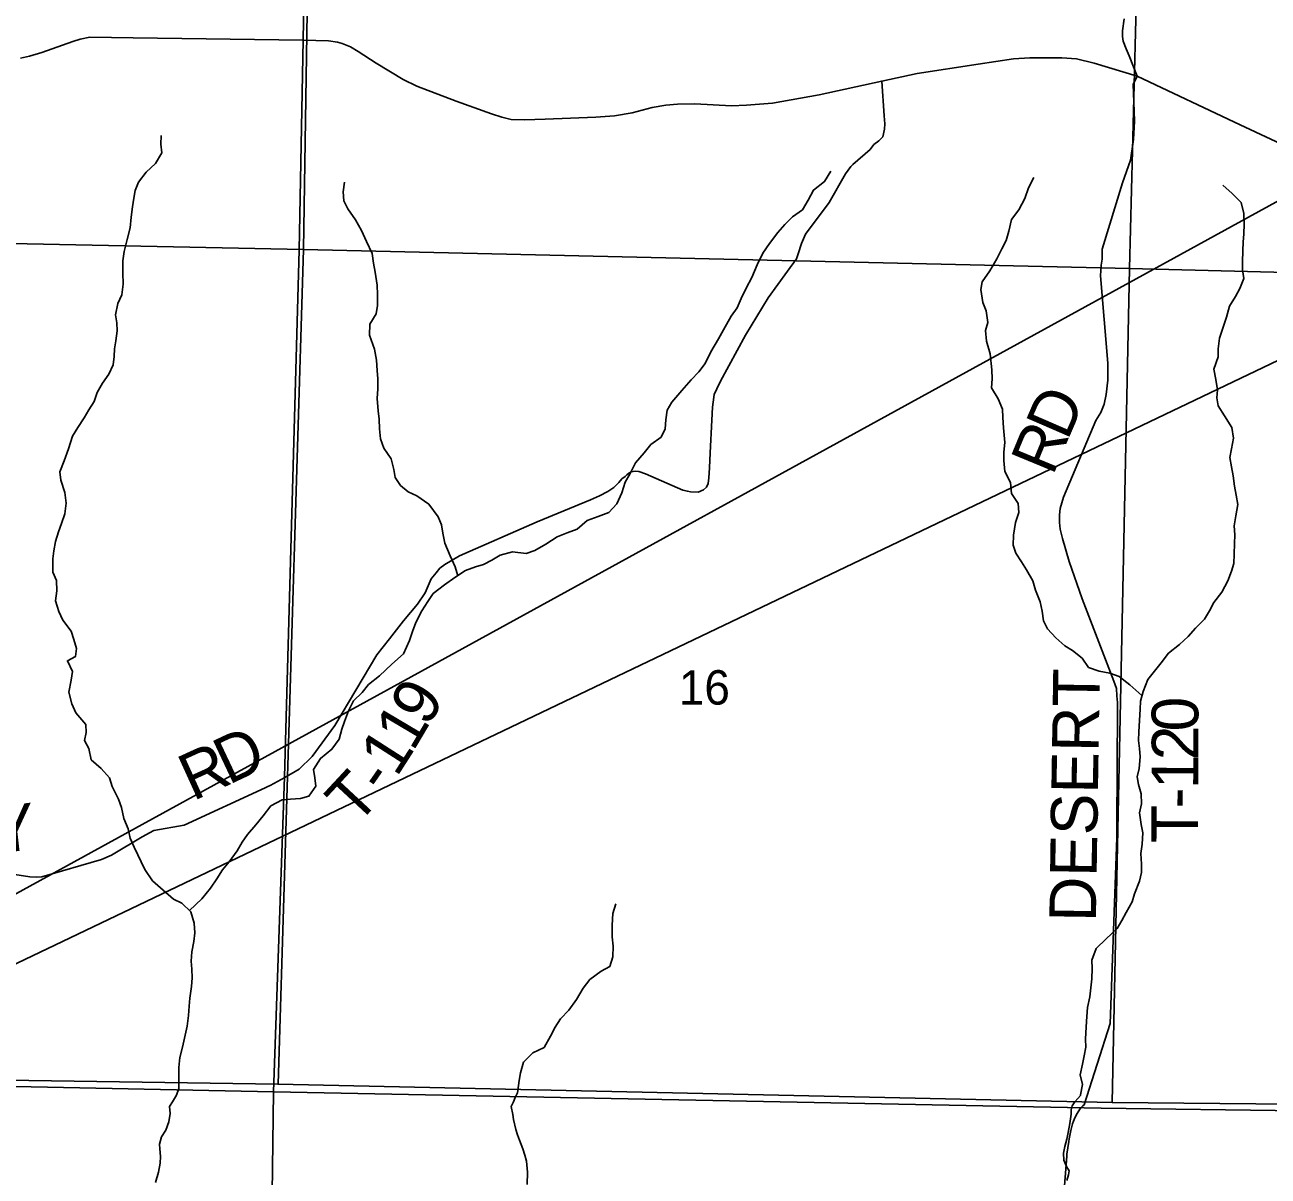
# Model space of a CAD drawing. Extents: x 0 to 34, y 0 to 22.
# Drawn here: x 6.292 to 7.806, y 17.833 to 19.235 of the extents above; entities that cross this region are included whole.
import ezdxf

# ---------------------------------------------------------------- set-up
doc = ezdxf.new("R2010")
doc.units = 0
for name, color, linetype in [('GM_X_County_Road_Text', 7, 'Continuous'), ('GM_X_Interchange_Ramps', 7, 'Continuous'), ('GM_X_Interstate_Route', 7, 'Continuous'), ('GM_X_Minor_Lake', 7, 'Continuous'), ('GM_X_Section', 7, 'Continuous'), ('GM_X_Township_Road_Text', 7, 'Continuous'), ('SH_Cut_Line', 7, 'Continuous'), ('SH_Data', 7, 'Continuous')]:
    doc.layers.add(name, color=color, linetype=linetype)

msp = doc.modelspace()

# ---------------------------------------------------------------- linework, layer by layer
at = {"layer": 'GM_X_Interchange_Ramps'}
for points in [[(6.6698, 20.9), (2.1, 20.9), (2.1, 17.9098), (2.4376, 17.9025), (2.6711, 17.8975), (2.9484, 17.8857), (3.604, 17.8577), (3.7063, 17.8588), (3.7128, 17.9822), (4.1825, 17.9744), (4.4481, 17.9728), (4.5919, 17.9719), (4.9267, 17.9702), (4.9368, 17.9702), (4.994, 17.969), (5.3871, 17.9608), (5.6339, 17.9555), (6.0729, 17.9463), (6.24, 17.9427), (6.5943, 17.9356), (6.6079, 18.3189), (6.6258, 18.9603), (6.6304, 19.2166), (6.6438, 19.9593)], [(8.9, 17.8921), (8.9, 20.9), (6.6698, 20.9), (6.6438, 19.9593), (6.6304, 19.2166), (6.6258, 18.9603), (6.6079, 18.3189), (6.5943, 17.9356), (7.6027, 17.9156), (8.3297, 17.9059), (8.5492, 17.9006)], [(6.5113, 14.1), (8.9, 14.1), (8.9, 17.8921), (8.5492, 17.9006), (8.3297, 17.9059), (7.6027, 17.9156), (6.5943, 17.9356), (6.5883, 17.471), (6.5647, 16.5359), (6.5572, 16.1864), (6.5411, 15.4243), (6.5389, 15.3228)]]:
    msp.add_lwpolyline(points, close=True, dxfattribs=at)
for points in [[(6.2861, 19.194), (6.297, 19.1967), (6.3121, 19.2012), (6.3498, 19.2143), (6.3588, 19.2175), (6.3706, 19.2197), (6.4233, 19.2188), (6.6306, 19.216), (6.6458, 19.2156), (6.6614, 19.2153), (6.6723, 19.2135), (6.6782, 19.2121), (6.6882, 19.2081), (6.6975, 19.2023), (6.7193, 19.1882), (6.7523, 19.1683), (6.7691, 19.1599), (6.8171, 19.142), (6.86, 19.1264), (6.8727, 19.1225), (6.8841, 19.1196), (6.9001, 19.1191), (6.9252, 19.1199), (6.9869, 19.1223), (7.0097, 19.1238), (7.0311, 19.1275), (7.0558, 19.1341), (7.0724, 19.137), (7.0867, 19.1383), (7.1078, 19.1386), (7.1521, 19.136), (7.1705, 19.1371), (7.2021, 19.1394), (7.259, 19.1497), (7.3354, 19.1663), (7.3786, 19.1753), (7.4527, 19.187), (7.4959, 19.1932), (7.5159, 19.1945), (7.5545, 19.1947), (7.5724, 19.1932), (7.594, 19.1881), (7.6464, 19.1723), (7.7718, 19.1131), (7.8466, 19.0782)], [(6.5883, 17.471), (6.5943, 17.9356), (6.24, 17.9427), (6.0729, 17.9463), (5.6339, 17.9555), (5.3871, 17.9608), (4.994, 17.969), (4.9368, 17.9702), (4.9267, 17.9702), (4.5919, 17.9719), (4.4481, 17.9728), (4.1825, 17.9744), (3.7128, 17.9822), (3.7063, 17.8588), (3.604, 17.8577), (2.9484, 17.8857), (2.6711, 17.8975), (2.4376, 17.9025), (2.1, 17.9098), (2.1, 14.1)]]:
    msp.add_lwpolyline(points, dxfattribs=at)
at = {"layer": 'GM_X_Interstate_Route'}
for points in [[(7.6306, 19.2419), (7.6287, 19.2276), (7.6287, 19.2204), (7.6293, 19.2148), (7.633, 19.2055), (7.6367, 19.1971), (7.6464, 19.1723)], [(6.5946, 18.3108), (6.6081, 18.3184), (6.6258, 18.3284), (6.6415, 18.3439), (6.6691, 18.3816), (6.7203, 18.4676), (6.7355, 18.4871), (6.7526, 18.5089), (6.7697, 18.5294), (6.7792, 18.5431), (6.7866, 18.5601), (6.7926, 18.5675), (6.7972, 18.5731), (6.8029, 18.5777), (6.821, 18.5881), (6.9157, 18.6296), (6.9806, 18.6563), (6.9917, 18.6614), (7.0015, 18.6663), (7.0088, 18.6712), (7.0152, 18.6776), (7.0189, 18.6819), (7.0226, 18.6847), (7.0248, 18.6869), (7.0273, 18.689), (7.0302, 18.6906), (7.0348, 18.6912), (7.0394, 18.6908), (7.0477, 18.688), (7.0931, 18.6682), (7.0985, 18.6668), (7.1022, 18.6661), (7.1116, 18.6655), (7.1181, 18.6684), (7.1218, 18.6716), (7.1238, 18.6763), (7.1248, 18.6832), (7.1254, 18.6954), (7.1264, 18.7136), (7.1283, 18.7534), (7.129, 18.769), (7.1298, 18.7754), (7.1313, 18.7846), (7.1345, 18.7917), (7.139, 18.8007), (7.1692, 18.8569), (7.1969, 18.9023), (7.2207, 18.9348), (7.2314, 18.95), (7.2334, 18.9557), (7.2375, 18.9684), (7.2426, 18.9798), (7.2712, 19.0185), (7.2912, 19.0535), (7.2976, 19.0623), (7.3, 19.0646), (7.3214, 19.0831), (7.3257, 19.0891), (7.3317, 19.0936), (7.3365, 19.0985), (7.3387, 19.1077), (7.3392, 19.1144), (7.3383, 19.1238), (7.3354, 19.1663)], [(7.6464, 19.1723), (7.6417, 19.1623), (7.6422, 19.152), (7.6432, 19.1173), (7.6419, 19.0951), (7.6382, 19.0699), (7.6285, 19.0422), (7.6039, 18.9614), (7.6037, 18.9492), (7.6025, 18.942), (7.6018, 18.9291), (7.6108, 18.8227), (7.6108, 18.8021), (7.6089, 18.7847), (7.6061, 18.7728), (7.6022, 18.7628), (7.5963, 18.7528), (7.5568, 18.6596), (7.5528, 18.6456), (7.552, 18.6379), (7.5518, 18.6287), (7.5528, 18.6206), (7.5557, 18.6093), (7.5638, 18.5814), (7.5796, 18.5356), (7.6181, 18.4355), (7.6212, 18.4266), (7.6218, 18.4177), (7.6227, 18.4094), (7.6224, 18.3891), (7.6221, 18.344), (7.6218, 18.2448), (7.6135, 18.0185), (7.5819, 17.9195)], [(6.0849, 17.9534), (6.0841, 18.0487), (6.0987, 18.072), (6.2019, 18.1833), (6.2101, 18.191), (6.2132, 18.1934), (6.2181, 18.1956), (6.2275, 18.1986), (6.2397, 18.2018), (6.2519, 18.2028), (6.2633, 18.2026), (6.2977, 18.1972), (6.3058, 18.1968), (6.3122, 18.1974), (6.385, 18.2185), (6.3971, 18.2236), (6.4344, 18.2459), (6.4488, 18.2538), (6.4856, 18.2602), (6.5841, 18.3055), (6.5876, 18.3071), (6.5903, 18.3084), (6.5946, 18.3108)], [(7.5579, 17.8208), (7.5606, 17.857), (7.5609, 17.8596), (7.5631, 17.8748), (7.5638, 17.8783), (7.5658, 17.8882), (7.5678, 17.8966), (7.5689, 17.8999), (7.5706, 17.9037), (7.5732, 17.9092), (7.5766, 17.9145), (7.5782, 17.9165), (7.5802, 17.9183), (7.5819, 17.9195)]]:
    msp.add_lwpolyline(points, dxfattribs=at)
at = {"layer": 'GM_X_Minor_Lake'}
for points in [[(6.6462, 19.9578), (6.6311, 18.9612), (5.6006, 18.9822), (5.6176, 19.9781)], [(6.6462, 19.9578), (7.6626, 19.9442), (7.637, 18.9382), (6.6311, 18.9612)], [(7.6626, 19.9442), (8.6637, 19.9273), (8.659, 18.9119), (7.637, 18.9382)], [(5.6006, 18.9822), (6.6311, 18.9612), (6.6, 17.9446), (5.5776, 17.9596)], [(6.6311, 18.9612), (7.637, 18.9382), (7.6162, 17.9223), (6.6, 17.9446)], [(7.637, 18.9382), (8.659, 18.9119), (8.6215, 17.9129), (7.6162, 17.9223)]]:
    msp.add_lwpolyline(points, close=True, dxfattribs=at)
at = {"layer": 'GM_X_Township_Road_Text'}
for points in [[(6.4789, 17.9395), (6.4792, 17.9649), (6.4803, 17.9771), (6.4836, 17.99), (6.4869, 18.0045), (6.4894, 18.0155), (6.4908, 18.0284), (6.4915, 18.0398), (6.4926, 18.0493), (6.4947, 18.0638), (6.4954, 18.0744), (6.4949, 18.085), (6.4941, 18.0945), (6.4948, 18.1059), (6.4973, 18.1185), (6.4984, 18.1291), (6.4979, 18.1409), (6.4936, 18.1545), (6.4829, 18.1651), (6.4726, 18.1699), (6.4599, 18.1812), (6.4469, 18.1925), (6.4377, 18.2061), (6.4246, 18.2333), (6.4199, 18.2443), (6.4175, 18.2556), (6.4121, 18.2681), (6.4093, 18.2818), (6.4055, 18.292), (6.3977, 18.3071), (6.3946, 18.3177), (6.3843, 18.329), (6.3724, 18.3399), (6.3696, 18.3535), (6.3642, 18.3634), (6.366, 18.3729), (6.3656, 18.3828), (6.3537, 18.3971), (6.3487, 18.408), (6.3451, 18.4221), (6.348, 18.4369), (6.3495, 18.4472), (6.3433, 18.4604), (6.3531, 18.4654), (6.3546, 18.4753), (6.351, 18.4863), (6.3479, 18.4965), (6.3376, 18.5097), (6.3329, 18.5203), (6.329, 18.5332), (6.3304, 18.5457), (6.3299, 18.5582), (6.3257, 18.5684), (6.3255, 18.5844), (6.3266, 18.5943), (6.3288, 18.6057), (6.3325, 18.6175), (6.3362, 18.6274), (6.3403, 18.6392), (6.3417, 18.6521), (6.3404, 18.6654), (6.3354, 18.6801), (6.3341, 18.6904), (6.3394, 18.7037), (6.3445, 18.7186), (6.3494, 18.7338), (6.3561, 18.7445), (6.3636, 18.7563), (6.3696, 18.7659), (6.376, 18.7762), (6.3797, 18.7872), (6.386, 18.7986), (6.3939, 18.8093), (6.3991, 18.8208), (6.4002, 18.8307), (6.4009, 18.8401), (6.4023, 18.85), (6.4041, 18.8622), (6.4037, 18.8717), (6.4021, 18.8815), (6.4046, 18.8956), (6.4098, 18.9059), (6.4112, 18.9188), (6.4107, 18.9329), (6.411, 18.9473), (6.4124, 18.9587), (6.4161, 18.9735), (6.4198, 18.9876), (6.4212, 19.0005), (6.4226, 19.013), (6.4244, 19.0237), (6.4258, 19.0332), (6.4299, 19.0431), (6.4393, 19.0553), (6.4506, 19.066), (6.4585, 19.079), (6.4573, 19.0896), (6.4576, 19.0999)], [(6.4919, 18.1562), (6.5071, 18.1706), (6.5177, 18.1836), (6.5255, 18.1947), (6.5323, 18.2057), (6.5402, 18.2157), (6.5503, 18.229), (6.5563, 18.2393), (6.5627, 18.2489), (6.5728, 18.2607), (6.5819, 18.2715), (6.5913, 18.2837), (6.6049, 18.291), (6.6151, 18.2919), (6.6273, 18.2927), (6.6375, 18.2955), (6.6461, 18.3077), (6.6449, 18.3179), (6.6433, 18.3278), (6.6516, 18.3415), (6.6655, 18.3527), (6.6745, 18.3649), (6.6775, 18.3771), (6.6808, 18.3866), (6.6856, 18.3992), (6.692, 18.4117), (6.7025, 18.4217), (6.7101, 18.4313), (6.7237, 18.442), (6.7387, 18.4562), (6.7527, 18.4688), (6.7601, 18.4852), (6.7638, 18.4959), (6.7679, 18.5069), (6.775, 18.5211), (6.7822, 18.5325), (6.7889, 18.5421), (6.8025, 18.5528), (6.8153, 18.5617), (6.8282, 18.5701), (6.8403, 18.5748), (6.8502, 18.5775), (6.8604, 18.5829), (6.8706, 18.5891), (6.8857, 18.593), (6.9021, 18.5909), (6.9127, 18.5948), (6.9263, 18.6025), (6.9399, 18.6113), (6.952, 18.616), (6.9645, 18.6207), (6.9766, 18.631), (6.9898, 18.6361), (7.0027, 18.6411), (7.0125, 18.6514), (7.0188, 18.6648), (7.0229, 18.6777), (7.0289, 18.6884), (7.0352, 18.7014), (7.0458, 18.7136), (7.0541, 18.7236), (7.0665, 18.7328), (7.0714, 18.7427), (7.0724, 18.7537), (7.0738, 18.7655), (7.0798, 18.7754), (7.0919, 18.7896), (7.1032, 18.8026), (7.1126, 18.8121), (7.1201, 18.8225), (7.1272, 18.8366), (7.1365, 18.8522), (7.1425, 18.8633), (7.1519, 18.8801), (7.1594, 18.89), (7.1642, 18.9014), (7.1702, 18.914), (7.1769, 18.927), (7.1836, 18.9426), (7.1904, 18.9567), (7.1986, 18.9685), (7.2088, 18.9819), (7.2174, 18.9915), (7.2265, 19.001), (7.2389, 19.0095), (7.2457, 19.0213), (7.252, 19.0335), (7.2656, 19.0439), (7.2735, 19.0565)], [(6.8188, 18.5639), (6.8156, 18.5749), (6.8094, 18.5882), (6.8032, 18.6037), (6.8008, 18.6158), (6.7992, 18.6257), (6.795, 18.6355), (6.7835, 18.651), (6.7689, 18.6611), (6.7586, 18.666), (6.7491, 18.6738), (6.7425, 18.6837), (6.7409, 18.6931), (6.7378, 18.7064), (6.7286, 18.7192), (6.7247, 18.7306), (6.7234, 18.7427), (6.723, 18.7545), (6.7217, 18.7647), (6.7208, 18.7799), (6.7215, 18.7917), (6.7214, 18.8038), (6.7206, 18.8137), (6.7197, 18.8266), (6.7173, 18.8398), (6.7115, 18.8569), (6.7117, 18.8702), (6.7196, 18.8828), (6.721, 18.893), (6.7209, 18.9063), (6.7208, 18.9177), (6.7184, 18.9336), (6.7164, 18.9446), (6.7144, 18.9564), (6.7078, 18.9711), (6.7016, 18.9843), (6.6943, 18.9972), (6.6851, 19.0108), (6.6801, 19.0206), (6.6792, 19.0312), (6.681, 19.043)], [(7.6523, 18.4179), (7.6376, 18.4309), (7.6246, 18.441), (7.6132, 18.4451), (7.6003, 18.4477), (7.5873, 18.4521), (7.5796, 18.4634), (7.5678, 18.4728), (7.5582, 18.4784), (7.5475, 18.4882), (7.5372, 18.4992), (7.5325, 18.509), (7.5309, 18.5207), (7.5285, 18.5321), (7.5227, 18.5465), (7.5192, 18.5575), (7.5115, 18.5711), (7.5057, 18.5809), (7.4988, 18.5915), (7.4953, 18.6013), (7.496, 18.6135), (7.4981, 18.6287), (7.5022, 18.6409), (7.5017, 18.6519), (7.4933, 18.664), (7.492, 18.6776), (7.4851, 18.6908), (7.4842, 18.7041), (7.4841, 18.7144), (7.4851, 18.7262), (7.4835, 18.744), (7.483, 18.7565), (7.4825, 18.7668), (7.4771, 18.7792), (7.469, 18.7928), (7.4697, 18.8035), (7.4696, 18.8145), (7.4672, 18.8342), (7.4629, 18.8494), (7.4616, 18.8626), (7.4646, 18.8721), (7.4625, 18.8866), (7.4583, 18.8968), (7.4559, 18.9123), (7.4577, 18.9218), (7.4671, 18.9352), (7.4757, 18.9497), (7.4817, 18.9619), (7.4869, 18.9722), (7.4902, 18.9836), (7.4935, 18.9977), (7.5022, 19.0095), (7.5096, 19.0232), (7.5141, 19.0362), (7.5204, 19.0488)], [(7.5774, 17.9309), (7.5776, 17.9319), (7.5797, 17.9443), (7.5769, 17.9561), (7.5799, 17.969), (7.5821, 17.9793), (7.5839, 17.9899), (7.5834, 17.9994), (7.5844, 18.0146), (7.5851, 18.0272), (7.5858, 18.0382), (7.5887, 18.0511), (7.5901, 18.0621), (7.5912, 18.0732), (7.5915, 18.0857), (7.5914, 18.0956), (7.5966, 18.11), (7.6086, 18.1219), (7.6222, 18.1342), (7.6278, 18.1441), (7.633, 18.154), (7.6405, 18.167), (7.6431, 18.1765), (7.6495, 18.1918), (7.6516, 18.2024), (7.6519, 18.2127), (7.6511, 18.2256), (7.6525, 18.237), (7.6535, 18.251), (7.6515, 18.2609), (7.6495, 18.2753), (7.6517, 18.286), (7.6512, 18.2985), (7.6481, 18.3095), (7.6465, 18.319), (7.6487, 18.3292), (7.6501, 18.3433), (7.6493, 18.3535), (7.648, 18.3634), (7.6483, 18.3737), (7.6494, 18.3877), (7.65, 18.4014), (7.6507, 18.4113), (7.6536, 18.4231), (7.6596, 18.4375), (7.6675, 18.4475), (7.6758, 18.4578), (7.6848, 18.4697), (7.698, 18.48), (7.7085, 18.49), (7.7176, 18.5), (7.7285, 18.5111), (7.7345, 18.521), (7.7397, 18.5313), (7.7495, 18.5439), (7.757, 18.5576), (7.7614, 18.5694), (7.7644, 18.579), (7.7647, 18.59), (7.765, 18.6033), (7.7653, 18.6139), (7.7648, 18.6245), (7.7666, 18.6367), (7.7691, 18.6508), (7.7671, 18.6621), (7.7652, 18.6728), (7.7635, 18.6857), (7.7612, 18.6966), (7.7592, 18.708), (7.7614, 18.7183), (7.7639, 18.7316), (7.7619, 18.7445), (7.753, 18.7588), (7.745, 18.7709), (7.7434, 18.7804), (7.7444, 18.7903), (7.7424, 18.8028), (7.74, 18.8153), (7.7452, 18.8305), (7.7451, 18.8404), (7.7469, 18.853), (7.7518, 18.8678), (7.7551, 18.8788), (7.7591, 18.8922), (7.7663, 18.904), (7.7715, 18.9135), (7.7763, 18.9257), (7.7747, 18.9363), (7.7747, 18.9458), (7.7753, 18.9599), (7.7756, 18.9701), (7.7763, 18.9804), (7.7769, 18.9922), (7.7764, 19.0051), (7.7733, 19.0183), (7.7622, 19.0292), (7.7507, 19.0394)], [(6.8915, 17.9342), (6.8937, 17.9491), (6.8952, 17.9586), (6.8989, 17.9715), (6.9101, 17.983), (6.9241, 17.9896), (6.932, 18.0033), (6.9376, 18.014), (6.944, 18.0243), (6.9542, 18.035), (6.9635, 18.048), (6.9718, 18.0618), (6.9797, 18.0721), (6.9936, 18.0825), (7.0039, 18.0882), (7.0079, 18.1), (7.0082, 18.113), (7.007, 18.124), (7.0069, 18.1384), (7.0079, 18.1525), (7.0112, 18.1643)], [(6.4507, 17.825), (6.4543, 17.8376), (6.4564, 17.8487), (6.4566, 17.8567), (6.4558, 17.8662), (6.4557, 17.8715), (6.4578, 17.8807), (6.4634, 17.8888), (6.467, 17.8987), (6.4684, 17.9091), (6.4679, 17.9174), (6.4715, 17.9234), (6.4762, 17.9314), (6.4789, 17.9395)], [(6.8917, 17.8831), (6.8897, 17.8895), (6.8869, 17.9017), (6.886, 17.9078), (6.884, 17.9176), (6.8868, 17.9232), (6.8886, 17.9285), (6.8915, 17.9342)], [(7.5607, 17.8273), (7.5629, 17.8342), (7.5636, 17.8392), (7.5605, 17.8445), (7.5573, 17.8524), (7.5568, 17.8608), (7.5582, 17.8688), (7.5608, 17.8776), (7.5625, 17.886), (7.5643, 17.8967), (7.566, 17.9082), (7.5659, 17.9135), (7.5674, 17.9185), (7.5705, 17.9231), (7.5743, 17.9273), (7.5774, 17.9309)], [(6.9035, 17.8227), (6.9037, 17.8375), (6.9027, 17.8512), (6.9007, 17.8584), (6.898, 17.866), (6.894, 17.8766), (6.8917, 17.8831)]]:
    msp.add_lwpolyline(points, dxfattribs=at)
at = {"layer": 'SH_Cut_Line'}
for points in [[(8.9, 17.8921), (8.9, 20.9), (2.1, 20.9), (2.1, 17.9098), (2.4376, 17.9025), (2.6711, 17.8975), (2.9484, 17.8857), (3.604, 17.8577), (3.7063, 17.8588), (3.7128, 17.9822), (4.1825, 17.9744), (4.4481, 17.9728), (4.5919, 17.9719), (4.9267, 17.9702), (4.9368, 17.9702), (4.994, 17.969), (5.3871, 17.9608), (5.6339, 17.9555), (6.0729, 17.9463), (6.24, 17.9427), (6.5943, 17.9356), (7.6027, 17.9156), (8.3297, 17.9059), (8.5492, 17.9006)], [(2.1, 17.9098), (2.1, 14.1), (8.9, 14.1), (8.9, 17.8921), (8.5492, 17.9006), (8.3297, 17.9059), (7.6027, 17.9156), (6.5943, 17.9356), (6.24, 17.9427), (6.0729, 17.9463), (5.6339, 17.9555), (5.3871, 17.9608), (4.994, 17.969), (4.9368, 17.9702), (4.9267, 17.9702), (4.5919, 17.9719), (4.4481, 17.9728), (4.1825, 17.9744), (3.7128, 17.9822), (3.7063, 17.8588), (3.604, 17.8577), (2.9484, 17.8857), (2.6711, 17.8975), (2.4376, 17.9025)]]:
    msp.add_lwpolyline(points, close=True, dxfattribs=at)
at = {"layer": 'SH_Data'}
msp.add_lwpolyline([(9.2998, 19.834), (5.078, 17.5171), (9.2998, 19.5346)], close=True, dxfattribs=at)

# ---------------------------------------------------------------- texts
at = {"layer": 'GM_X_County_Road_Text'}
msp.add_text('16', height=0.04186, rotation=0, dxfattribs=at).set_placement((7.0881, 18.407))
at = {"layer": 'GM_X_Section'}
for s, height, rotation, p in [('D', 0.0568, 66.5587, (7.5615, 18.7275)), ('R', 0.0568, 67.5412, (7.5437, 18.6846)), ('DESERT', 0.05682, 89.0972, (7.5962, 18.1421)), ('9', 0.0568, 58.7962, (6.7821, 18.3787)), ('0', 0.0568, 90.1659, (7.721, 18.3744)), ('1', 0.0568, 59.3217, (6.7643, 18.3488)), ('D', 0.0568, 25.2493, (6.5395, 18.3088)), ('2', 0.0568, 89.8678, (7.721, 18.3391)), ('R', 0.0568, 24.4561, (6.4963, 18.2891)), ('1', 0.0568, 57.3696, (6.7443, 18.3175)), ('1', 0.0568, 89.7577, (7.7208, 18.304)), ('T', 0.0568, 47.0944, (6.6953, 18.2584)), ('-', 0.0568, 55.1579, (6.7297, 18.2964)), ('-', 0.0568, 89.7351, (7.7207, 18.2806)), ('Y', 0.0568, 6.4979, (6.2564, 18.2256)), ('T', 0.0568, 89.7171, (7.7205, 18.2381))]:
    msp.add_text(s, height=height, rotation=rotation, dxfattribs=at).set_placement(p)

doc.saveas('drawing.dxf')
